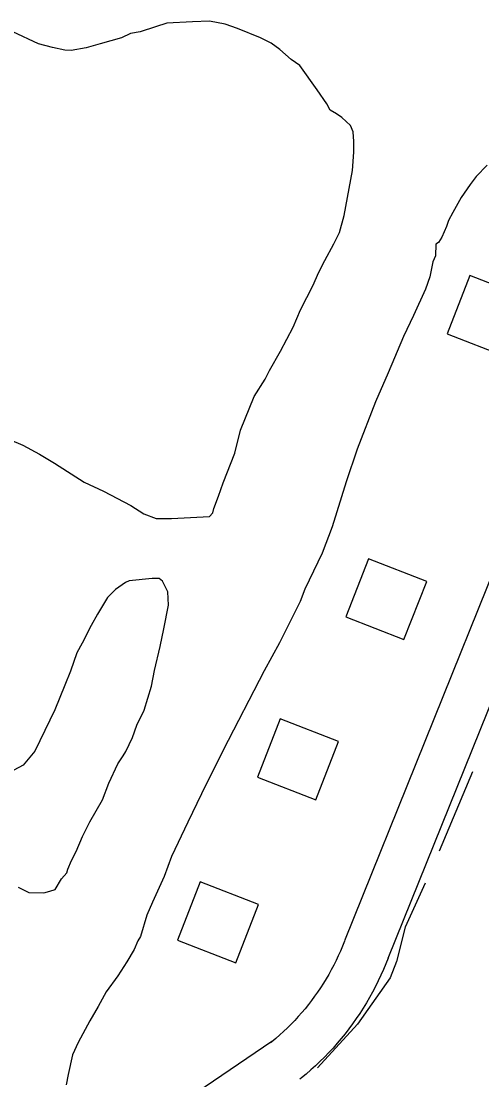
# Model space of a CAD drawing. Extents: x 3329332 to 3367211, y 631066 to 656469.
# Drawn here: x 3349658 to 3349953, y 653078 to 653756 of the extents above; entities that cross this region are included whole.
import ezdxf

# ---------------------------------------------------------------- set-up
doc = ezdxf.new("R2010")
doc.units = 0
for name, color, linetype in [('V-BLDG-OTLN', 7, 'Continuous'), ('V-ROAD-CNTR', 7, 'Continuous'), ('V-SITE-VEGE', 7, 'Continuous'), ('V-TOPO-SHOR', 7, 'Continuous')]:
    doc.layers.add(name, color=color, linetype=linetype)

msp = doc.modelspace()

# ---------------------------------------------------------------- linework, layer by layer
at = {"layer": 'V-BLDG-OTLN'}
for points in [[(3349945.43, 653593.35), (3349930.9, 653556.08), (3349968.17, 653541.55), (3349982.7, 653578.82)], [(3349880.44, 653412.06), (3349865.91, 653374.79), (3349903.18, 653360.26), (3349917.71, 653397.53)], [(3349824, 653309.44), (3349809.48, 653272.18), (3349846.74, 653257.65), (3349861.27, 653294.92)], [(3349772.7, 653205.12), (3349758.17, 653167.85), (3349795.44, 653153.32), (3349809.96, 653190.59)]]:
    msp.add_lwpolyline(points, close=True, dxfattribs=at)
at = {"layer": 'V-ROAD-CNTR'}
for points in [[(3350035.76, 653597.43), (3349968.01, 653422.63), (3349865.08, 653167.29)], [(3350006.29, 653438.37), (3349995.91, 653411.6), (3349892.91, 653156.07)], [(3349865.04, 653167.18), (3349863.75, 653163.92), (3349862.46, 653160.83), (3349861.1, 653157.78), (3349859.68, 653154.76), (3349858.19, 653151.77), (3349856.63, 653148.81), (3349855.01, 653145.89), (3349853.33, 653143), (3349851.58, 653140.15), (3349849.78, 653137.34), (3349847.91, 653134.57), (3349845.98, 653131.84), (3349843.99, 653129.16), (3349841.95, 653126.52), (3349839.84, 653123.92), (3349837.68, 653121.37), (3349835.47, 653118.86), (3349833.2, 653116.41), (3349830.88, 653114), (3349828.51, 653111.65), (3349826.09, 653109.35), (3349823.61, 653107.1), (3349821.09, 653104.91), (3349818.48, 653102.74), (3349817.65, 653102.07)], [(3349892.95, 653156.18), (3349891.55, 653152.62), (3349890, 653148.93), (3349888.38, 653145.28), (3349886.67, 653141.67), (3349884.89, 653138.09), (3349883.03, 653134.56), (3349881.09, 653131.06), (3349879.08, 653127.61), (3349876.99, 653124.2), (3349874.83, 653120.84), (3349872.6, 653117.53), (3349870.29, 653114.27), (3349867.92, 653111.05), (3349865.47, 653107.89), (3349862.95, 653104.79), (3349860.37, 653101.74), (3349857.73, 653098.74), (3349855.02, 653095.81), (3349852.24, 653092.93), (3349849.4, 653090.12), (3349846.51, 653087.37), (3349843.55, 653084.68), (3349840.53, 653082.06), (3349837.5, 653079.54), (3349836.51, 653078.73)], [(3349818.65, 653102.81), (3349717.23, 653033.88)]]:
    msp.add_lwpolyline(points, dxfattribs=at)
at = {"layer": 'V-SITE-VEGE'}
for p, q in [((3349751.4, 653754.86), (3349744.01, 653752.69)), ((3349767.83, 653755.78), (3349751.4, 653754.86)), ((3349778.59, 653756.22), (3349767.83, 653755.78)), ((3349788.76, 653754.39), (3349778.59, 653756.22)), ((3349796.65, 653751.46), (3349788.76, 653754.39)), ((3349669.13, 653741.73), (3349652.81, 653749.29)), ((3349728.1, 653748.35), (3349722.41, 653745.59)), ((3349734.34, 653749.41), (3349728.1, 653748.35)), ((3349744.01, 653752.69), (3349734.34, 653749.41)), ((3349811.3, 653745.62), (3349796.65, 653751.46)), ((3349678.16, 653739.35), (3349669.13, 653741.73)), ((3349708.77, 653741.8), (3349699.68, 653739.08)), ((3349722.41, 653745.59), (3349708.77, 653741.8)), ((3349818.05, 653742.14), (3349811.3, 653745.62)), ((3349823.66, 653738.1), (3349818.05, 653742.14)), ((3349686.07, 653737.56), (3349678.16, 653739.35)), ((3349690.03, 653737.51), (3349686.07, 653737.56)), ((3349699.68, 653739.08), (3349690.03, 653737.51)), ((3349830.95, 653731.78), (3349823.66, 653738.1)), ((3349836.56, 653727.75), (3349830.95, 653731.78)), ((3349847.69, 653712.32), (3349836.56, 653727.75)), ((3349853.8, 653703.19), (3349847.69, 653712.32)), ((3349856.02, 653699.2), (3349853.8, 653703.19)), ((3349859.95, 653696.88), (3349856.02, 653699.2)), ((3349863.32, 653694.58), (3349859.95, 653696.88)), ((3349868.92, 653689.41), (3349863.32, 653694.58)), ((3349870.57, 653685.43), (3349868.92, 653689.41)), ((3349871.06, 653679.19), (3349870.57, 653685.43)), ((3349870.97, 653672.4), (3349871.06, 653679.19)), ((3349870.25, 653660.52), (3349870.97, 653672.4)), ((3349864.8, 653631.71), (3349870.25, 653660.52)), ((3349956.36, 653663.97), (3349949.48, 653656.7)), ((3349945.45, 653651.65), (3349939.68, 653643.23)), ((3349949.48, 653656.7), (3349945.45, 653651.65)), ((3349939.68, 653643.23), (3349934.47, 653633.67)), ((3349861.84, 653620.99), (3349864.8, 653631.71)), ((3349934.47, 653633.67), (3349931.57, 653628.61)), ((3349930.39, 653624.66), (3349927.48, 653617.91)), ((3349931.57, 653628.61), (3349930.39, 653624.66)), ((3349858.35, 653613.67), (3349861.84, 653620.99)), ((3349927.48, 653617.91), (3349925.17, 653614.54)), ((3349852.55, 653602.99), (3349858.35, 653613.67)), ((3349923.46, 653613.43), (3349923.37, 653606.07)), ((3349925.17, 653614.54), (3349923.46, 653613.43)), ((3349923.37, 653606.07), (3349921.62, 653602.13)), ((3349848.49, 653595.11), (3349852.55, 653602.99)), ((3349921.62, 653602.13), (3349919.8, 653592.52)), ((3349844.99, 653587.23), (3349848.49, 653595.11)), ((3349919.8, 653592.52), (3349916.87, 653584.63)), ((3349836.87, 653571.47), (3349844.99, 653587.23)), ((3349916.87, 653584.63), (3349909.3, 653567.74)), ((3349832.2, 653560.21), (3349836.87, 653571.47)), ((3349909.3, 653567.74), (3349902.9, 653554.23)), ((3349824.08, 653545.02), (3349832.2, 653560.21)), ((3349902.9, 653554.23), (3349892.99, 653531.14)), ((3349817.14, 653532.65), (3349824.08, 653545.02)), ((3349814.23, 653527.03), (3349817.14, 653532.65)), ((3349892.99, 653531.14), (3349884.83, 653512.56)), ((3349807.3, 653515.79), (3349814.23, 653527.03)), ((3349798.54, 653494.38), (3349807.3, 653515.79)), ((3349884.83, 653512.56), (3349873.13, 653482.13)), ((3349794.96, 653479.71), (3349798.54, 653494.38)), ((3349650.68, 653488.3), (3349659.13, 653484.8)), ((3349659.13, 653484.8), (3349669.82, 653479)), ((3349873.13, 653482.13), (3349866.07, 653461.27)), ((3349669.82, 653479), (3349679.37, 653473.22)), ((3349787.36, 653460.55), (3349794.96, 653479.71)), ((3349679.37, 653473.22), (3349698.47, 653461.09)), ((3349698.47, 653461.09), (3349710.85, 653455.28)), ((3349710.85, 653455.28), (3349728.29, 653446)), ((3349784.42, 653452.09), (3349787.36, 653460.55)), ((3349866.07, 653461.27), (3349857.22, 653432.5)), ((3349781.5, 653444.2), (3349784.42, 653452.09)), ((3349728.29, 653446), (3349736.72, 653440.8)), ((3349778.6, 653439.14), (3349780.89, 653441.38)), ((3349780.89, 653441.38), (3349781.5, 653444.2)), ((3349736.72, 653440.8), (3349744.61, 653437.87)), ((3349744.61, 653437.87), (3349754.24, 653437.75)), ((3349754.24, 653437.75), (3349778.6, 653439.14)), ((3349857.22, 653432.5), (3349850.78, 653415.59)), ((3349850.78, 653415.59), (3349839.74, 653392.52)), ((3349724.85, 653396.78), (3349718.56, 653392.33)), ((3349727.13, 653397.88), (3349724.85, 653396.78)), ((3349741.87, 653399.4), (3349727.13, 653397.88)), ((3349746.4, 653399.34), (3349741.87, 653399.4)), ((3349748.64, 653397.62), (3349746.4, 653399.34)), ((3349751.95, 653390.78), (3349748.64, 653397.62)), ((3349713.41, 653387.3), (3349707.04, 653376.62)), ((3349718.56, 653392.33), (3349713.41, 653387.3)), ((3349752.41, 653382.28), (3349751.95, 653390.78)), ((3349839.74, 653392.52), (3349836.81, 653384.62)), ((3349749.39, 653367.04), (3349752.41, 653382.28)), ((3349836.81, 653384.62), (3349823.45, 653358.18)), ((3349707.04, 653376.62), (3349702.99, 653369.31)), ((3349702.99, 653369.31), (3349697.19, 653358.06)), ((3349746.98, 653355.74), (3349749.39, 653367.04)), ((3349697.19, 653358.06), (3349693.71, 653351.87)), ((3349743.4, 653340.49), (3349746.98, 653355.74)), ((3349823.45, 653358.18), (3349813.6, 653340.19)), ((3349693.71, 653351.87), (3349689.6, 653340.03)), ((3349689.6, 653340.03), (3349686.09, 653331.02)), ((3349741.57, 653330.33), (3349743.4, 653340.49)), ((3349813.6, 653340.19), (3349787.49, 653289.55)), ((3349686.09, 653331.02), (3349679.67, 653315.24)), ((3349736.85, 653315.1), (3349741.57, 653330.33)), ((3349679.67, 653315.24), (3349666.88, 653288.79)), ((3349732.2, 653305.53), (3349736.85, 653315.1)), ((3349729.27, 653297.64), (3349732.2, 653305.53)), ((3349725.2, 653288.63), (3349729.27, 653297.64)), ((3349666.88, 653288.79), (3349659.41, 653279.83)), ((3349720, 653280.77), (3349723.46, 653285.82)), ((3349723.46, 653285.82), (3349725.2, 653288.63)), ((3349787.49, 653289.55), (3349773.55, 653261.42)), ((3349659.41, 653279.83), (3349650.29, 653274.84)), ((3349714.19, 653268.39), (3349720, 653280.77)), ((3349710.09, 653257.68), (3349714.19, 653268.39)), ((3349773.55, 653261.42), (3349764.83, 653243.41)), ((3349701.99, 653243.62), (3349710.09, 653257.68)), ((3349697.34, 653234.06), (3349701.99, 653243.62)), ((3349764.83, 653243.41), (3349754.37, 653221.46)), ((3349693.26, 653224.48), (3349697.34, 653234.06)), ((3349690.35, 653218.86), (3349693.26, 653224.48)), ((3349688.02, 653213.22), (3349690.35, 653218.86)), ((3349754.37, 653221.46), (3349749.68, 653208.49)), ((3349683.98, 653207.05), (3349687.42, 653210.97)), ((3349687.42, 653210.97), (3349688.02, 653213.22)), ((3349679.93, 653200.3), (3349683.98, 653207.05)), ((3349749.68, 653208.49), (3349742.11, 653192.16)), ((3349656.17, 653201.73), (3349662.92, 653198.25)), ((3349662.92, 653198.25), (3349672.54, 653198.13)), ((3349672.54, 653198.13), (3349676.52, 653199.21)), ((3349676.52, 653199.21), (3349679.93, 653200.3)), ((3349742.11, 653192.16), (3349738.61, 653183.72)), ((3349738.61, 653183.72), (3349734.48, 653170.18)), ((3349734.48, 653170.18), (3349732.74, 653167.37)), ((3349732.74, 653167.37), (3349730.41, 653161.74)), ((3349730.41, 653161.74), (3349725.78, 653153.87)), ((3349725.78, 653153.87), (3349720.01, 653144.88)), ((3349720.01, 653144.88), (3349712.52, 653134.78)), ((3349712.52, 653134.78), (3349707.3, 653125.22)), ((3349707.3, 653125.22), (3349702.1, 653116.23)), ((3349702.1, 653116.23), (3349694.56, 653102.17)), ((3349694.56, 653102.17), (3349691.06, 653094.28)), ((3349691.06, 653094.28), (3349688.08, 653081.86)), ((3349688.08, 653081.86), (3349686.86, 653075.08))]:
    msp.add_line(p, q, dxfattribs=at)
at = {"layer": 'V-TOPO-SHOR'}
msp.add_line((3349946.96, 653275.67), (3349925.61, 653224.85), dxfattribs=at)
msp.add_lwpolyline([(3349916.67, 653204.23), (3349904.02, 653176.04), (3349898.44, 653154.21), (3349894.32, 653143.64), (3349873.38, 653114.04), (3349847.73, 653086.06)], dxfattribs=at)

doc.saveas('drawing.dxf')
